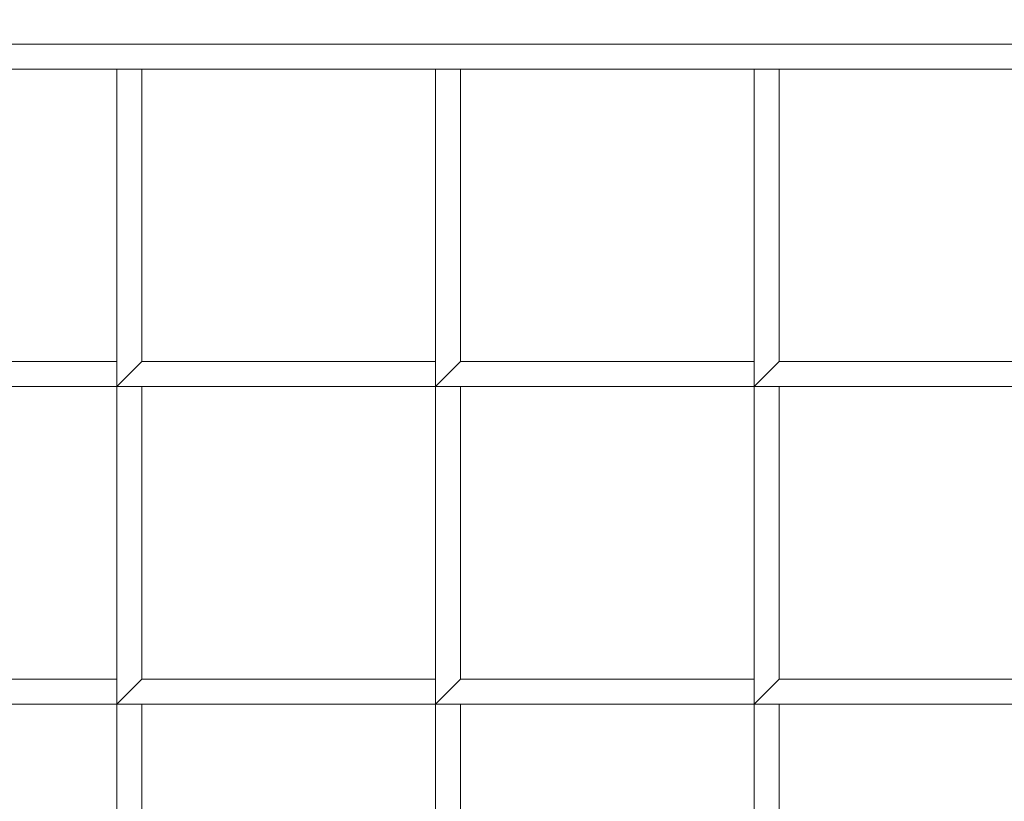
# Model space of a CAD drawing. Header units: inches. Extents: x 15 to 638, y -384 to 556.
# Tile 413 of 656: x 141.23 to 143.69, y 373.48 to 375.44. Entities that reach past the tile are written whole.
import ezdxf

# ---------------------------------------------------------------- set-up
doc = ezdxf.new("R2010")
doc.units = ezdxf.units.IN
doc.header["$MEASUREMENT"] = 0
for name, color, linetype, lineweight in [('A-CLNG', 13, 'Continuous', 9), ('A-FLOR', 192, 'Continuous', 9), ('A-ROOF', 132, 'Continuous', 9), ('M-EQPM', 90, 'Continuous', 9)]:
    doc.layers.add(name, color=color, linetype=linetype, lineweight=lineweight)

# ---------------------------------------------------------------- blocks, each defined once
blk = doc.blocks.new('Air Grill - 8_ x 16_-5608466-_3D_')
at = {"layer": 'M-EQPM'}
mesh = blk.add_polyface(dxfattribs=at)
corners = [(5.5, 9.5, 96), (-5.5, 9.5, 96), (-5.5, -9.5, 96), (5.5, -9.5, 96), (4, -8, 96), (-4, -8, 96), (-4, 8, 96), (4, 8, 96)]
mesh.append_faces([[corners[k] for k in face] for face in [(2, 5, 6, 1), (1, 6, 7, 0)]], dxfattribs={"vtx0": -1, "vtx2": -1})
mesh.append_faces([[corners[k] for k in face] for face in [(4, 5, 2, 3), (7, 4, 3, 0)]], dxfattribs={"vtx1": -1, "vtx3": -1})
mesh = blk.add_polyface(dxfattribs=at)
corners = [(5, -9, 95.75), (-5, -9, 95.75), (-5, 9, 95.75), (5, 9, 95.75), (4, 8, 95.75), (-4, 8, 95.75), (-4, -8, 95.75), (4, -8, 95.75)]
mesh.append_faces([[corners[k] for k in face] for face in [(2, 5, 6, 1), (1, 6, 7, 0)]], dxfattribs={"vtx0": -1, "vtx2": -1})
mesh.append_faces([[corners[k] for k in face] for face in [(4, 5, 2, 3), (7, 4, 3, 0)]], dxfattribs={"vtx1": -1, "vtx3": -1})
mesh = blk.add_polyface(dxfattribs=at)
corners = [(4.25, 8.25, 100), (-4.25, 8.25, 100), (-4.25, -8.25, 100), (4.25, -8.25, 100), (4, 8, 100), (4, -8, 100), (-4, -8, 100), (-4, 8, 100)]
mesh.append_faces([[corners[k] for k in face] for face in [(1, 7, 4, 0), (0, 4, 5, 3)]], dxfattribs={"vtx0": -1, "vtx2": -1})
mesh.append_faces([[corners[k] for k in face] for face in [(6, 7, 1, 2), (5, 6, 2, 3)]], dxfattribs={"vtx1": -1, "vtx3": -1})
mesh = blk.add_polyface(dxfattribs=at)
corners = [(4.25, 8.25, 96), (4.25, -8.25, 96), (-4.25, -8.25, 96), (-4.25, 8.25, 96), (4, 8, 96), (-4, 8, 96), (-4, -8, 96), (4, -8, 96)]
mesh.append_faces([[corners[k] for k in face] for face in [(2, 6, 7, 1), (1, 7, 4, 0)]], dxfattribs={"vtx0": -1, "vtx2": -1})
mesh.append_faces([[corners[k] for k in face] for face in [(5, 6, 2, 3), (4, 5, 3, 0)]], dxfattribs={"vtx1": -1, "vtx3": -1})
mesh = blk.add_polyface(dxfattribs=at)
corners = [(-4, -8, 96.75), (4, -8, 96.75), (4, 8, 96.75), (3.9375, 8, 96.75), (3.9375, -7.9375, 96.75), (-4, -7.9375, 96.75)]
mesh.append_faces([[corners[k] for k in face] for face in [(2, 3, 4, 1)]], dxfattribs={"vtx2": -1})
mesh.append_faces([[corners[k] for k in face] for face in [(4, 5, 0, 1)]], dxfattribs={"vtx3": -1})
mesh = blk.add_polyface(dxfattribs=at)
corners = [(-4, -8, 96), (-4, -7.9375, 96), (3.9375, -7.9375, 96), (3.9375, 8, 96), (4, 8, 96), (4, -8, 96)]
mesh.append_faces([[corners[k] for k in face] for face in [(0, 1, 2, 5)]], dxfattribs={"vtx2": -1})
mesh.append_faces([[corners[k] for k in face] for face in [(2, 3, 4, 5)]], dxfattribs={"vtx3": -1})
mesh = blk.add_polyface(dxfattribs=at)
corners = [(3.9375, 8, 96.75), (3.9375, 8, 96), (3.9375, -7.9375, 96), (3.9375, -7.9375, 96.75)]
mesh.append_faces([[corners[k] for k in face] for face in [(0, 1, 2, 3)]])
mesh = blk.add_polyface(dxfattribs=at)
corners = [(4, -8, 96.75), (4, -8, 96), (4, 8, 96), (4, 8, 96.75)]
mesh.append_faces([[corners[k] for k in face] for face in [(0, 1, 2, 3)]])
mesh = blk.add_polyface(dxfattribs=at)
corners = [(4, 8, 95.75), (4, -8, 95.75), (4, -8, 96), (4, 8, 96)]
mesh.append_faces([[corners[k] for k in face] for face in [(0, 1, 2, 3)]])
mesh = blk.add_polyface(dxfattribs=at)
corners = [(4, 8, 100), (4, 8, 96), (4, -8, 96), (4, -8, 100)]
mesh.append_faces([[corners[k] for k in face] for face in [(0, 1, 2, 3)]])
mesh = blk.add_polyface(dxfattribs=at)
corners = [(1.5563, 0.8281, 97), (1.5563, 0.0313, 97), (1.6187, 0.0313, 97), (1.6187, 0.7656, 97), (2.35, 0.7656, 97), (2.35, 0.8281, 97)]
mesh.append_faces([[corners[k] for k in face] for face in [(1, 2, 3, 0)]], dxfattribs={"vtx2": -1})
mesh.append_faces([[corners[k] for k in face] for face in [(3, 4, 5, 0)]], dxfattribs={"vtx3": -1})
mesh = blk.add_polyface(dxfattribs=at)
corners = [(1.5563, 0.8281, 96), (2.35, 0.8281, 96), (2.35, 0.7656, 96), (1.6187, 0.7656, 96), (1.6187, 0.0313, 96), (1.5563, 0.0313, 96)]
mesh.append_faces([[corners[k] for k in face] for face in [(1, 2, 3, 0)]], dxfattribs={"vtx2": -1})
mesh.append_faces([[corners[k] for k in face] for face in [(3, 4, 5, 0)]], dxfattribs={"vtx3": -1})
mesh = blk.add_polyface(dxfattribs=at)
corners = [(2.35, 0.8281, 97), (2.35, 0.0313, 97), (2.4125, 0.0313, 97), (2.4125, 0.7656, 97), (3.1437, 0.7656, 97), (3.1437, 0.8281, 97)]
mesh.append_faces([[corners[k] for k in face] for face in [(1, 2, 3, 0)]], dxfattribs={"vtx2": -1})
mesh.append_faces([[corners[k] for k in face] for face in [(3, 4, 5, 0)]], dxfattribs={"vtx3": -1})
mesh = blk.add_polyface(dxfattribs=at)
corners = [(2.35, 0.8281, 96), (3.1437, 0.8281, 96), (3.1437, 0.7656, 96), (2.4125, 0.7656, 96), (2.4125, 0.0313, 96), (2.35, 0.0313, 96)]
mesh.append_faces([[corners[k] for k in face] for face in [(1, 2, 3, 0)]], dxfattribs={"vtx2": -1})
mesh.append_faces([[corners[k] for k in face] for face in [(3, 4, 5, 0)]], dxfattribs={"vtx3": -1})
mesh = blk.add_polyface(dxfattribs=at)
corners = [(2.35, 0.8281, 97), (2.35, 0.8281, 96), (2.35, 0.0313, 96), (2.35, 0.0313, 97)]
mesh.append_faces([[corners[k] for k in face] for face in [(0, 1, 2, 3)]])
mesh = blk.add_polyface(dxfattribs=at)
corners = [(3.1437, 0.8281, 97), (3.1437, 0.0313, 97), (3.2063, 0.0313, 97), (3.2063, 0.7656, 97), (3.9375, 0.7656, 97), (3.9375, 0.8281, 97)]
mesh.append_faces([[corners[k] for k in face] for face in [(1, 2, 3, 0)]], dxfattribs={"vtx2": -1})
mesh.append_faces([[corners[k] for k in face] for face in [(3, 4, 5, 0)]], dxfattribs={"vtx3": -1})
mesh = blk.add_polyface(dxfattribs=at)
corners = [(3.1437, 0.8281, 96), (3.9375, 0.8281, 96), (3.9375, 0.7656, 96), (3.2063, 0.7656, 96), (3.2063, 0.0313, 96), (3.1437, 0.0313, 96)]
mesh.append_faces([[corners[k] for k in face] for face in [(1, 2, 3, 0)]], dxfattribs={"vtx2": -1})
mesh.append_faces([[corners[k] for k in face] for face in [(3, 4, 5, 0)]], dxfattribs={"vtx3": -1})
mesh = blk.add_polyface(dxfattribs=at)
corners = [(3.1437, 0.8281, 97), (3.1437, 0.8281, 96), (3.1437, 0.0313, 96), (3.1437, 0.0313, 97)]
mesh.append_faces([[corners[k] for k in face] for face in [(0, 1, 2, 3)]])
mesh = blk.add_polyface(dxfattribs=at)
corners = [(2.4125, 0.0313, 97), (2.4125, 0.0313, 96), (2.4125, 0.7656, 96), (2.4125, 0.7656, 97)]
mesh.append_faces([[corners[k] for k in face] for face in [(0, 1, 2, 3)]])
mesh = blk.add_polyface(dxfattribs=at)
corners = [(3.2063, 0.0313, 97), (3.2063, 0.0313, 96), (3.2063, 0.7656, 96), (3.2063, 0.7656, 97)]
mesh.append_faces([[corners[k] for k in face] for face in [(0, 1, 2, 3)]])
mesh = blk.add_polyface(dxfattribs=at)
corners = [(1.5563, 0.0313, 97), (1.5563, -0.7656, 97), (1.6187, -0.7656, 97), (1.6187, -0.0313, 97), (2.35, -0.0313, 97), (2.35, 0.0313, 97)]
mesh.append_faces([[corners[k] for k in face] for face in [(1, 2, 3, 0)]], dxfattribs={"vtx2": -1})
mesh.append_faces([[corners[k] for k in face] for face in [(3, 4, 5, 0)]], dxfattribs={"vtx3": -1})
mesh = blk.add_polyface(dxfattribs=at)
corners = [(1.5563, 0.0313, 96), (2.35, 0.0313, 96), (2.35, -0.0313, 96), (1.6187, -0.0313, 96), (1.6187, -0.7656, 96), (1.5563, -0.7656, 96)]
mesh.append_faces([[corners[k] for k in face] for face in [(1, 2, 3, 0)]], dxfattribs={"vtx2": -1})
mesh.append_faces([[corners[k] for k in face] for face in [(3, 4, 5, 0)]], dxfattribs={"vtx3": -1})
mesh = blk.add_polyface(dxfattribs=at)
corners = [(2.35, 0.0313, 97), (2.35, 0.0313, 96), (1.5563, 0.0313, 96), (1.5563, 0.0313, 97)]
mesh.append_faces([[corners[k] for k in face] for face in [(0, 1, 2, 3)]])
mesh = blk.add_polyface(dxfattribs=at)
corners = [(2.35, 0.0313, 97), (2.35, 0.0313, 96), (2.4125, 0.0313, 96), (2.4125, 0.0313, 97)]
mesh.append_faces([[corners[k] for k in face] for face in [(0, 1, 2, 3)]])
mesh = blk.add_polyface(dxfattribs=at)
corners = [(2.35, 0.0313, 97), (2.35, -0.7656, 97), (2.4125, -0.7656, 97), (2.4125, -0.0313, 97), (3.1437, -0.0313, 97), (3.1437, 0.0313, 97)]
mesh.append_faces([[corners[k] for k in face] for face in [(1, 2, 3, 0)]], dxfattribs={"vtx2": -1})
mesh.append_faces([[corners[k] for k in face] for face in [(3, 4, 5, 0)]], dxfattribs={"vtx3": -1})
mesh = blk.add_polyface(dxfattribs=at)
corners = [(2.35, 0.0313, 96), (3.1437, 0.0313, 96), (3.1437, -0.0313, 96), (2.4125, -0.0313, 96), (2.4125, -0.7656, 96), (2.35, -0.7656, 96)]
mesh.append_faces([[corners[k] for k in face] for face in [(1, 2, 3, 0)]], dxfattribs={"vtx2": -1})
mesh.append_faces([[corners[k] for k in face] for face in [(3, 4, 5, 0)]], dxfattribs={"vtx3": -1})
mesh = blk.add_polyface(dxfattribs=at)
corners = [(2.35, 0.0313, 97), (2.35, 0.0313, 96), (2.35, -0.7656, 96), (2.35, -0.7656, 97)]
mesh.append_faces([[corners[k] for k in face] for face in [(0, 1, 2, 3)]])
mesh = blk.add_polyface(dxfattribs=at)
corners = [(3.1437, 0.0313, 97), (3.1437, 0.0313, 96), (2.35, 0.0313, 96), (2.35, 0.0313, 97)]
mesh.append_faces([[corners[k] for k in face] for face in [(0, 1, 2, 3)]])
mesh = blk.add_polyface(dxfattribs=at)
corners = [(2.35, -0.0313, 97), (2.35, -0.0313, 96), (2.35, 0.0313, 96), (2.35, 0.0313, 97)]
mesh.append_faces([[corners[k] for k in face] for face in [(0, 1, 2, 3)]])
mesh = blk.add_polyface(dxfattribs=at)
corners = [(3.1437, 0.0313, 97), (3.1437, 0.0313, 96), (3.2063, 0.0313, 96), (3.2063, 0.0313, 97)]
mesh.append_faces([[corners[k] for k in face] for face in [(0, 1, 2, 3)]])
mesh = blk.add_polyface(dxfattribs=at)
corners = [(3.1437, -0.0313, 97), (3.1437, -0.0313, 96), (3.1437, 0.0313, 96), (3.1437, 0.0313, 97)]
mesh.append_faces([[corners[k] for k in face] for face in [(0, 1, 2, 3)]])
mesh = blk.add_polyface(dxfattribs=at)
corners = [(3.1437, 0.0313, 97), (3.1437, -0.7656, 97), (3.2063, -0.7656, 97), (3.2063, -0.0313, 97), (3.9375, -0.0313, 97), (3.9375, 0.0313, 97)]
mesh.append_faces([[corners[k] for k in face] for face in [(1, 2, 3, 0)]], dxfattribs={"vtx2": -1})
mesh.append_faces([[corners[k] for k in face] for face in [(3, 4, 5, 0)]], dxfattribs={"vtx3": -1})
mesh = blk.add_polyface(dxfattribs=at)
corners = [(3.1437, 0.0313, 96), (3.9375, 0.0313, 96), (3.9375, -0.0313, 96), (3.2063, -0.0313, 96), (3.2063, -0.7656, 96), (3.1437, -0.7656, 96)]
mesh.append_faces([[corners[k] for k in face] for face in [(1, 2, 3, 0)]], dxfattribs={"vtx2": -1})
mesh.append_faces([[corners[k] for k in face] for face in [(3, 4, 5, 0)]], dxfattribs={"vtx3": -1})
mesh = blk.add_polyface(dxfattribs=at)
corners = [(3.1437, 0.0313, 97), (3.1437, 0.0313, 96), (3.1437, -0.7656, 96), (3.1437, -0.7656, 97)]
mesh.append_faces([[corners[k] for k in face] for face in [(0, 1, 2, 3)]])
mesh = blk.add_polyface(dxfattribs=at)
corners = [(3.9375, 0.0313, 97), (3.9375, 0.0313, 96), (3.1437, 0.0313, 96), (3.1437, 0.0313, 97)]
mesh.append_faces([[corners[k] for k in face] for face in [(0, 1, 2, 3)]])
mesh = blk.add_polyface(dxfattribs=at)
corners = [(3.9375, -0.0313, 97), (3.9375, -0.0313, 96), (3.9375, 0.0313, 96), (3.9375, 0.0313, 97)]
mesh.append_faces([[corners[k] for k in face] for face in [(0, 1, 2, 3)]])
mesh = blk.add_polyface(dxfattribs=at)
corners = [(1.6187, -0.0313, 97), (1.6187, -0.0313, 96), (2.35, -0.0313, 96), (2.35, -0.0313, 97)]
mesh.append_faces([[corners[k] for k in face] for face in [(0, 1, 2, 3)]])
mesh = blk.add_polyface(dxfattribs=at)
corners = [(2.4125, -0.7656, 97), (2.4125, -0.7656, 96), (2.4125, -0.0313, 96), (2.4125, -0.0313, 97)]
mesh.append_faces([[corners[k] for k in face] for face in [(0, 1, 2, 3)]])
mesh = blk.add_polyface(dxfattribs=at)
corners = [(2.4125, -0.0313, 97), (2.4125, -0.0313, 96), (3.1437, -0.0313, 96), (3.1437, -0.0313, 97)]
mesh.append_faces([[corners[k] for k in face] for face in [(0, 1, 2, 3)]])
mesh = blk.add_polyface(dxfattribs=at)
corners = [(3.2063, -0.7656, 97), (3.2063, -0.7656, 96), (3.2063, -0.0313, 96), (3.2063, -0.0313, 97)]
mesh.append_faces([[corners[k] for k in face] for face in [(0, 1, 2, 3)]])
mesh = blk.add_polyface(dxfattribs=at)
corners = [(3.2063, -0.0313, 97), (3.2063, -0.0313, 96), (3.9375, -0.0313, 96), (3.9375, -0.0313, 97)]
mesh.append_faces([[corners[k] for k in face] for face in [(0, 1, 2, 3)]])
mesh = blk.add_polyface(dxfattribs=at)
corners = [(1.5563, -0.7656, 97), (1.5563, -1.5625, 97), (1.6187, -1.5625, 97), (1.6187, -0.8281, 97), (2.35, -0.8281, 97), (2.35, -0.7656, 97)]
mesh.append_faces([[corners[k] for k in face] for face in [(1, 2, 3, 0)]], dxfattribs={"vtx2": -1})
mesh.append_faces([[corners[k] for k in face] for face in [(3, 4, 5, 0)]], dxfattribs={"vtx3": -1})
mesh = blk.add_polyface(dxfattribs=at)
corners = [(1.5563, -0.7656, 96), (2.35, -0.7656, 96), (2.35, -0.8281, 96), (1.6187, -0.8281, 96), (1.6187, -1.5625, 96), (1.5563, -1.5625, 96)]
mesh.append_faces([[corners[k] for k in face] for face in [(1, 2, 3, 0)]], dxfattribs={"vtx2": -1})
mesh.append_faces([[corners[k] for k in face] for face in [(3, 4, 5, 0)]], dxfattribs={"vtx3": -1})
mesh = blk.add_polyface(dxfattribs=at)
corners = [(2.35, -0.7656, 97), (2.35, -0.7656, 96), (1.5563, -0.7656, 96), (1.5563, -0.7656, 97)]
mesh.append_faces([[corners[k] for k in face] for face in [(0, 1, 2, 3)]])
mesh = blk.add_polyface(dxfattribs=at)
corners = [(2.35, -0.7656, 97), (2.35, -0.7656, 96), (2.4125, -0.7656, 96), (2.4125, -0.7656, 97)]
mesh.append_faces([[corners[k] for k in face] for face in [(0, 1, 2, 3)]])
mesh = blk.add_polyface(dxfattribs=at)
corners = [(2.35, -0.7656, 97), (2.35, -1.5625, 97), (2.4125, -1.5625, 97), (2.4125, -0.8281, 97), (3.1437, -0.8281, 97), (3.1437, -0.7656, 97)]
mesh.append_faces([[corners[k] for k in face] for face in [(1, 2, 3, 0)]], dxfattribs={"vtx2": -1})
mesh.append_faces([[corners[k] for k in face] for face in [(3, 4, 5, 0)]], dxfattribs={"vtx3": -1})
mesh = blk.add_polyface(dxfattribs=at)
corners = [(2.35, -0.7656, 96), (3.1437, -0.7656, 96), (3.1437, -0.8281, 96), (2.4125, -0.8281, 96), (2.4125, -1.5625, 96), (2.35, -1.5625, 96)]
mesh.append_faces([[corners[k] for k in face] for face in [(1, 2, 3, 0)]], dxfattribs={"vtx2": -1})
mesh.append_faces([[corners[k] for k in face] for face in [(3, 4, 5, 0)]], dxfattribs={"vtx3": -1})
mesh = blk.add_polyface(dxfattribs=at)
corners = [(2.35, -0.7656, 97), (2.35, -0.7656, 96), (2.35, -1.5625, 96), (2.35, -1.5625, 97)]
mesh.append_faces([[corners[k] for k in face] for face in [(0, 1, 2, 3)]])
mesh = blk.add_polyface(dxfattribs=at)
corners = [(3.1437, -0.7656, 97), (3.1437, -0.7656, 96), (2.35, -0.7656, 96), (2.35, -0.7656, 97)]
mesh.append_faces([[corners[k] for k in face] for face in [(0, 1, 2, 3)]])
mesh = blk.add_polyface(dxfattribs=at)
corners = [(2.35, -0.8281, 97), (2.35, -0.8281, 96), (2.35, -0.7656, 96), (2.35, -0.7656, 97)]
mesh.append_faces([[corners[k] for k in face] for face in [(0, 1, 2, 3)]])
mesh = blk.add_polyface(dxfattribs=at)
corners = [(3.1437, -0.7656, 97), (3.1437, -0.7656, 96), (3.2063, -0.7656, 96), (3.2063, -0.7656, 97)]
mesh.append_faces([[corners[k] for k in face] for face in [(0, 1, 2, 3)]])
mesh = blk.add_polyface(dxfattribs=at)
corners = [(3.1437, -0.8281, 97), (3.1437, -0.8281, 96), (3.1437, -0.7656, 96), (3.1437, -0.7656, 97)]
mesh.append_faces([[corners[k] for k in face] for face in [(0, 1, 2, 3)]])
mesh = blk.add_polyface(dxfattribs=at)
corners = [(3.1437, -0.7656, 97), (3.1437, -1.5625, 97), (3.2063, -1.5625, 97), (3.2063, -0.8281, 97), (3.9375, -0.8281, 97), (3.9375, -0.7656, 97)]
mesh.append_faces([[corners[k] for k in face] for face in [(1, 2, 3, 0)]], dxfattribs={"vtx2": -1})
mesh.append_faces([[corners[k] for k in face] for face in [(3, 4, 5, 0)]], dxfattribs={"vtx3": -1})
mesh = blk.add_polyface(dxfattribs=at)
corners = [(3.1437, -0.7656, 96), (3.9375, -0.7656, 96), (3.9375, -0.8281, 96), (3.2063, -0.8281, 96), (3.2063, -1.5625, 96), (3.1437, -1.5625, 96)]
mesh.append_faces([[corners[k] for k in face] for face in [(1, 2, 3, 0)]], dxfattribs={"vtx2": -1})
mesh.append_faces([[corners[k] for k in face] for face in [(3, 4, 5, 0)]], dxfattribs={"vtx3": -1})
mesh = blk.add_polyface(dxfattribs=at)
corners = [(3.1437, -0.7656, 97), (3.1437, -0.7656, 96), (3.1437, -1.5625, 96), (3.1437, -1.5625, 97)]
mesh.append_faces([[corners[k] for k in face] for face in [(0, 1, 2, 3)]])
mesh = blk.add_polyface(dxfattribs=at)
corners = [(3.9375, -0.7656, 97), (3.9375, -0.7656, 96), (3.1437, -0.7656, 96), (3.1437, -0.7656, 97)]
mesh.append_faces([[corners[k] for k in face] for face in [(0, 1, 2, 3)]])
mesh = blk.add_polyface(dxfattribs=at)
corners = [(3.9375, -0.8281, 97), (3.9375, -0.8281, 96), (3.9375, -0.7656, 96), (3.9375, -0.7656, 97)]
mesh.append_faces([[corners[k] for k in face] for face in [(0, 1, 2, 3)]])
mesh = blk.add_polyface(dxfattribs=at)
corners = [(1.6187, -0.8281, 97), (1.6187, -0.8281, 96), (2.35, -0.8281, 96), (2.35, -0.8281, 97)]
mesh.append_faces([[corners[k] for k in face] for face in [(0, 1, 2, 3)]])
mesh = blk.add_polyface(dxfattribs=at)
corners = [(2.4125, -1.5625, 97), (2.4125, -1.5625, 96), (2.4125, -0.8281, 96), (2.4125, -0.8281, 97)]
mesh.append_faces([[corners[k] for k in face] for face in [(0, 1, 2, 3)]])
mesh = blk.add_polyface(dxfattribs=at)
corners = [(2.4125, -0.8281, 97), (2.4125, -0.8281, 96), (3.1437, -0.8281, 96), (3.1437, -0.8281, 97)]
mesh.append_faces([[corners[k] for k in face] for face in [(0, 1, 2, 3)]])
mesh = blk.add_polyface(dxfattribs=at)
corners = [(3.2063, -1.5625, 97), (3.2063, -1.5625, 96), (3.2063, -0.8281, 96), (3.2063, -0.8281, 97)]
mesh.append_faces([[corners[k] for k in face] for face in [(0, 1, 2, 3)]])
mesh = blk.add_polyface(dxfattribs=at)
corners = [(3.2063, -0.8281, 97), (3.2063, -0.8281, 96), (3.9375, -0.8281, 96), (3.9375, -0.8281, 97)]
mesh.append_faces([[corners[k] for k in face] for face in [(0, 1, 2, 3)]])
mesh = blk.add_polyface(dxfattribs=at)
corners = [(1.5563, -1.5625, 97), (1.5563, -2.3594, 97), (1.6187, -2.3594, 97), (1.6187, -1.625, 97), (2.35, -1.625, 97), (2.35, -1.5625, 97)]
mesh.append_faces([[corners[k] for k in face] for face in [(1, 2, 3, 0)]], dxfattribs={"vtx2": -1})
mesh.append_faces([[corners[k] for k in face] for face in [(3, 4, 5, 0)]], dxfattribs={"vtx3": -1})
mesh = blk.add_polyface(dxfattribs=at)
corners = [(1.5563, -1.5625, 96), (2.35, -1.5625, 96), (2.35, -1.625, 96), (1.6187, -1.625, 96), (1.6187, -2.3594, 96), (1.5563, -2.3594, 96)]
mesh.append_faces([[corners[k] for k in face] for face in [(1, 2, 3, 0)]], dxfattribs={"vtx2": -1})
mesh.append_faces([[corners[k] for k in face] for face in [(3, 4, 5, 0)]], dxfattribs={"vtx3": -1})
mesh = blk.add_polyface(dxfattribs=at)
corners = [(2.35, -1.5625, 97), (2.35, -1.5625, 96), (1.5563, -1.5625, 96), (1.5563, -1.5625, 97)]
mesh.append_faces([[corners[k] for k in face] for face in [(0, 1, 2, 3)]])
mesh = blk.add_polyface(dxfattribs=at)
corners = [(2.35, -1.5625, 97), (2.35, -1.5625, 96), (2.4125, -1.5625, 96), (2.4125, -1.5625, 97)]
mesh.append_faces([[corners[k] for k in face] for face in [(0, 1, 2, 3)]])
mesh = blk.add_polyface(dxfattribs=at)
corners = [(2.35, -1.5625, 97), (2.35, -2.3594, 97), (2.4125, -2.3594, 97), (2.4125, -1.625, 97), (3.1437, -1.625, 97), (3.1437, -1.5625, 97)]
mesh.append_faces([[corners[k] for k in face] for face in [(1, 2, 3, 0)]], dxfattribs={"vtx2": -1})
mesh.append_faces([[corners[k] for k in face] for face in [(3, 4, 5, 0)]], dxfattribs={"vtx3": -1})
mesh = blk.add_polyface(dxfattribs=at)
corners = [(2.35, -1.5625, 96), (3.1437, -1.5625, 96), (3.1437, -1.625, 96), (2.4125, -1.625, 96), (2.4125, -2.3594, 96), (2.35, -2.3594, 96)]
mesh.append_faces([[corners[k] for k in face] for face in [(1, 2, 3, 0)]], dxfattribs={"vtx2": -1})
mesh.append_faces([[corners[k] for k in face] for face in [(3, 4, 5, 0)]], dxfattribs={"vtx3": -1})
mesh = blk.add_polyface(dxfattribs=at)
corners = [(2.35, -1.5625, 97), (2.35, -1.5625, 96), (2.35, -2.3594, 96), (2.35, -2.3594, 97)]
mesh.append_faces([[corners[k] for k in face] for face in [(0, 1, 2, 3)]])
mesh = blk.add_polyface(dxfattribs=at)
corners = [(3.1437, -1.5625, 97), (3.1437, -1.5625, 96), (2.35, -1.5625, 96), (2.35, -1.5625, 97)]
mesh.append_faces([[corners[k] for k in face] for face in [(0, 1, 2, 3)]])
mesh = blk.add_polyface(dxfattribs=at)
corners = [(2.35, -1.625, 97), (2.35, -1.625, 96), (2.35, -1.5625, 96), (2.35, -1.5625, 97)]
mesh.append_faces([[corners[k] for k in face] for face in [(0, 1, 2, 3)]])
mesh = blk.add_polyface(dxfattribs=at)
corners = [(3.1437, -1.5625, 97), (3.1437, -1.5625, 96), (3.2063, -1.5625, 96), (3.2063, -1.5625, 97)]
mesh.append_faces([[corners[k] for k in face] for face in [(0, 1, 2, 3)]])
mesh = blk.add_polyface(dxfattribs=at)
corners = [(3.1437, -1.625, 97), (3.1437, -1.625, 96), (3.1437, -1.5625, 96), (3.1437, -1.5625, 97)]
mesh.append_faces([[corners[k] for k in face] for face in [(0, 1, 2, 3)]])
mesh = blk.add_polyface(dxfattribs=at)
corners = [(3.1437, -1.5625, 97), (3.1437, -2.3594, 97), (3.2063, -2.3594, 97), (3.2063, -1.625, 97), (3.9375, -1.625, 97), (3.9375, -1.5625, 97)]
mesh.append_faces([[corners[k] for k in face] for face in [(1, 2, 3, 0)]], dxfattribs={"vtx2": -1})
mesh.append_faces([[corners[k] for k in face] for face in [(3, 4, 5, 0)]], dxfattribs={"vtx3": -1})
mesh = blk.add_polyface(dxfattribs=at)
corners = [(3.1437, -1.5625, 96), (3.9375, -1.5625, 96), (3.9375, -1.625, 96), (3.2063, -1.625, 96), (3.2063, -2.3594, 96), (3.1437, -2.3594, 96)]
mesh.append_faces([[corners[k] for k in face] for face in [(1, 2, 3, 0)]], dxfattribs={"vtx2": -1})
mesh.append_faces([[corners[k] for k in face] for face in [(3, 4, 5, 0)]], dxfattribs={"vtx3": -1})
mesh = blk.add_polyface(dxfattribs=at)
corners = [(3.1437, -1.5625, 97), (3.1437, -1.5625, 96), (3.1437, -2.3594, 96), (3.1437, -2.3594, 97)]
mesh.append_faces([[corners[k] for k in face] for face in [(0, 1, 2, 3)]])
mesh = blk.add_polyface(dxfattribs=at)
corners = [(3.9375, -1.5625, 97), (3.9375, -1.5625, 96), (3.1437, -1.5625, 96), (3.1437, -1.5625, 97)]
mesh.append_faces([[corners[k] for k in face] for face in [(0, 1, 2, 3)]])
mesh = blk.add_polyface(dxfattribs=at)
corners = [(3.9375, -1.625, 97), (3.9375, -1.625, 96), (3.9375, -1.5625, 96), (3.9375, -1.5625, 97)]
mesh.append_faces([[corners[k] for k in face] for face in [(0, 1, 2, 3)]])
mesh = blk.add_polyface(dxfattribs=at)
corners = [(1.6187, -1.625, 97), (1.6187, -1.625, 96), (2.35, -1.625, 96), (2.35, -1.625, 97)]
mesh.append_faces([[corners[k] for k in face] for face in [(0, 1, 2, 3)]])
mesh = blk.add_polyface(dxfattribs=at)
corners = [(2.4125, -2.3594, 97), (2.4125, -2.3594, 96), (2.4125, -1.625, 96), (2.4125, -1.625, 97)]
mesh.append_faces([[corners[k] for k in face] for face in [(0, 1, 2, 3)]])
mesh = blk.add_polyface(dxfattribs=at)
corners = [(2.4125, -1.625, 97), (2.4125, -1.625, 96), (3.1437, -1.625, 96), (3.1437, -1.625, 97)]
mesh.append_faces([[corners[k] for k in face] for face in [(0, 1, 2, 3)]])
mesh = blk.add_polyface(dxfattribs=at)
corners = [(3.2063, -2.3594, 97), (3.2063, -2.3594, 96), (3.2063, -1.625, 96), (3.2063, -1.625, 97)]
mesh.append_faces([[corners[k] for k in face] for face in [(0, 1, 2, 3)]])
mesh = blk.add_polyface(dxfattribs=at)
corners = [(3.2063, -1.625, 97), (3.2063, -1.625, 96), (3.9375, -1.625, 96), (3.9375, -1.625, 97)]
mesh.append_faces([[corners[k] for k in face] for face in [(0, 1, 2, 3)]])

msp = doc.modelspace()

# ---------------------------------------------------------------- block references
at = {"layer": 'M-EQPM', "rotation": 89.9999999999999}
msp.add_blockref('Air Grill - 8_ x 16_-5608466-_3D_', (141.5, 371.375, 12), dxfattribs=at)

# ---------------------------------------------------------------- meshes
at = {"layer": 'A-CLNG'}
mesh = msp.add_polyface(dxfattribs=at)
corners = [(169.5, 390.875, 110.0472), (115.4919, 390.875, 110.0472), (115.4919, 276.5, 110.0472), (169.5, 276.5, 110.0472), (133.25, 375.625, 110.0472), (149.75, 375.625, 110.0472), (149.75, 367.125, 110.0472), (133.25, 367.125, 110.0472)]
mesh.append_faces([[corners[k] for k in face] for face in [(7, 2, 6)]], dxfattribs={"vtx0": -1, "vtx1": -1})
mesh.append_faces([[corners[k] for k in face] for face in [(0, 5, 6), (5, 0, 1, 4)]], dxfattribs={"vtx0": -1, "vtx2": -1})
mesh.append_faces([[corners[k] for k in face] for face in [(6, 2, 3, 0)]], dxfattribs={"vtx0": -1, "vtx3": -1})
mesh.append_faces([[corners[k] for k in face] for face in [(7, 4, 1, 2)]], dxfattribs={"vtx1": -1, "vtx3": -1})
mesh = msp.add_polyface(dxfattribs=at)
corners = [(169.5, 390.875, 108), (169.5, 276.5, 108), (115.4919, 276.5, 108), (115.4919, 390.875, 108), (161.736, 359.1317, 108), (115.736, 359.1317, 108), (115.736, 349.1317, 108), (161.736, 349.1317, 108), (133.25, 375.625, 108), (133.25, 367.125, 108), (149.75, 367.125, 108), (149.75, 375.625, 108)]
mesh.append_faces([[corners[k] for k in face] for face in [(5, 3, 8, 9)]], dxfattribs={"vtx0": -1, "vtx1": -1, "vtx3": -1})
mesh.append_faces([[corners[k] for k in face] for face in [(6, 2, 3, 5), (2, 6, 7, 1)]], dxfattribs={"vtx0": -1, "vtx2": -1})
mesh.append_faces([[corners[k] for k in face] for face in [(4, 10, 11, 0)]], dxfattribs={"vtx0": -1, "vtx2": -1, "vtx3": -1})
mesh.append_faces([[corners[k] for k in face] for face in [(11, 8, 3, 0), (4, 5, 9, 10), (7, 4, 0, 1)]], dxfattribs={"vtx1": -1, "vtx3": -1})
at = {"layer": 'A-FLOR'}
mesh = msp.add_polyface(dxfattribs=at)
corners = [(34.9919, -40.32, -2), (35.9919, -40.32, -2), (35.9919, 270, -2), (33.9919, 270, -2), (33.9919, 351, -2), (31.9919, 351, -2), (31.9919, 443, -2), (171.25, 443, -2), (171.25, 444, -2), (478.25, 444, -2), (478.25, 445.5, -2), (612, 445.5, -2), (612, 273.5, -2), (610, 273.5, -2), (610, -38.57, -2), (614.75, -38.57, -2), (614.75, -307.5, -2), (528, -307.5, -2), (528, -314.25, -2), (184.75, -314.25, -2), (184.75, -279.55, -2), (109.75, -279.55, -2), (109.75, -229.75, -2), (132.5, -229.75, -2), (132.5, -176.25, -2), (34.9919, -176.25, -2)]
mesh.append_faces([[corners[k] for k in face] for face in [(14, 17, 24)]], dxfattribs={"vtx0": -1, "vtx1": -1, "vtx2": -1})
mesh.append_faces([[corners[k] for k in face] for face in [(20, 23, 24, 17)]], dxfattribs={"vtx0": -1, "vtx2": -1, "vtx3": -1})
mesh.append_faces([[corners[k] for k in face] for face in [(19, 20, 17, 18)]], dxfattribs={"vtx1": -1})
mesh.append_faces([[corners[k] for k in face] for face in [(1, 2, 14, 24), (13, 14, 2, 7)]], dxfattribs={"vtx1": -1, "vtx2": -1, "vtx3": -1})
mesh.append_faces([[corners[k] for k in face] for face in [(25, 0, 1, 24), (21, 22, 23, 20), (9, 10, 11)]], dxfattribs={"vtx2": -1})
mesh.append_faces([[corners[k] for k in face] for face in [(2, 3, 4, 7), (7, 8, 9, 13), (11, 12, 13, 9)]], dxfattribs={"vtx2": -1, "vtx3": -1})
mesh.append_faces([[corners[k] for k in face] for face in [(4, 5, 6, 7), (14, 15, 16, 17)]], dxfattribs={"vtx3": -1})
mesh = msp.add_polyface(dxfattribs=at)
corners = [(34.9919, -40.32), (34.9919, -176.25), (132.5, -176.25), (132.5, -229.75), (109.75, -229.75), (109.75, -279.55), (184.75, -279.55), (184.75, -314.25), (528, -314.25), (528, -307.5), (614.75, -307.5), (614.75, -38.57), (610, -38.57), (610, 273.5), (612, 273.5), (612, 445.5), (478.25, 445.5), (478.25, 444), (171.25, 444), (171.25, 443), (31.9919, 443), (31.9919, 351), (33.9919, 351), (33.9919, 270), (35.9919, 270), (35.9919, -40.32)]
mesh.append_faces([[corners[k] for k in face] for face in [(9, 6, 7, 8)]], dxfattribs={"vtx0": -1})
mesh.append_faces([[corners[k] for k in face] for face in [(3, 6, 2)]], dxfattribs={"vtx0": -1, "vtx1": -1})
mesh.append_faces([[corners[k] for k in face] for face in [(2, 6, 9, 12)]], dxfattribs={"vtx0": -1, "vtx1": -1, "vtx2": -1, "vtx3": -1})
mesh.append_faces([[corners[k] for k in face] for face in [(24, 12, 13, 19), (12, 24, 25, 2)]], dxfattribs={"vtx0": -1, "vtx2": -1, "vtx3": -1})
mesh.append_faces([[corners[k] for k in face] for face in [(16, 17, 15)]], dxfattribs={"vtx1": -1})
mesh.append_faces([[corners[k] for k in face] for face in [(10, 11, 12, 9), (20, 21, 22, 19)]], dxfattribs={"vtx2": -1})
mesh.append_faces([[corners[k] for k in face] for face in [(13, 14, 15, 17), (17, 18, 19, 13), (22, 23, 24, 19)]], dxfattribs={"vtx2": -1, "vtx3": -1})
mesh.append_faces([[corners[k] for k in face] for face in [(3, 4, 5, 6), (25, 0, 1, 2)]], dxfattribs={"vtx3": -1})
at = {"layer": 'A-ROOF'}
mesh = msp.add_polyface(dxfattribs=at)
corners = [(614, 445.5, 132), (614, -33.5, 132), (33.9919, -33.5, 132), (33.9919, 445.5, 132)]
mesh.append_faces([[corners[k] for k in face] for face in [(0, 1, 2, 3)]])
mesh = msp.add_polyface(dxfattribs=at)
corners = [(33.9919, 445.5, 143.5), (33.9919, -33.5, 143.5), (614, -33.5, 143.5), (614, 445.5, 143.5)]
mesh.append_faces([[corners[k] for k in face] for face in [(0, 1, 2, 3)]])

doc.saveas('drawing.dxf')
